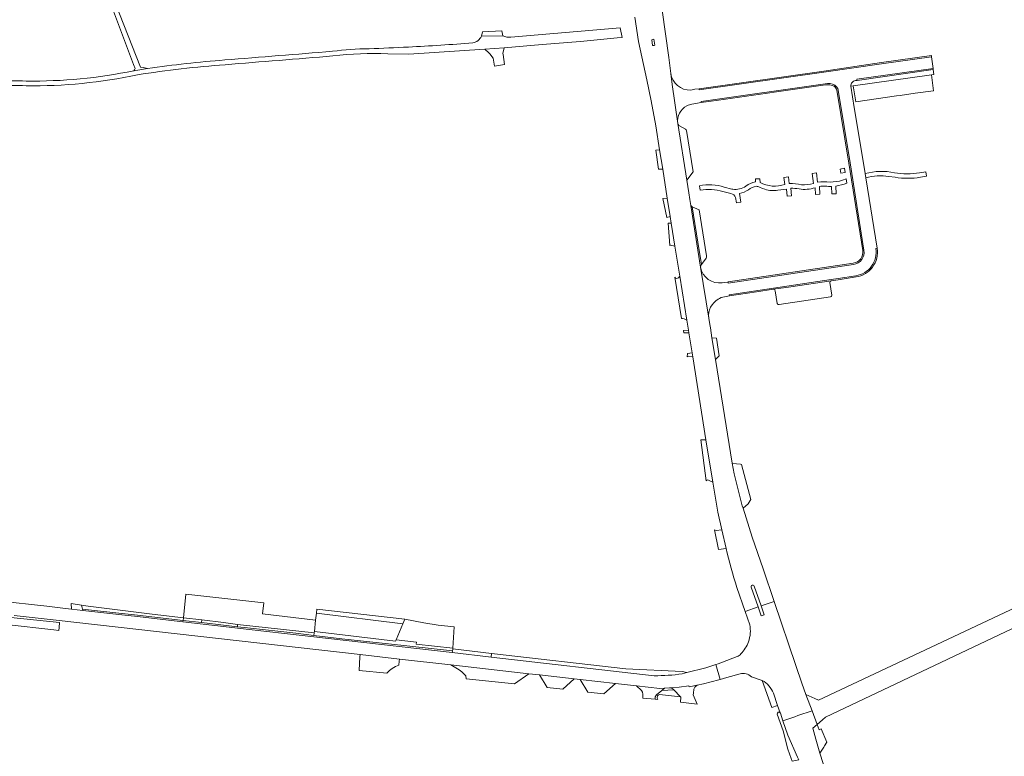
# Model space of a CAD drawing. Header units: metres. Extents: x 166325 to 190320, y 381923 to 404576.
# Tile 877 of 1056: x 174879 to 175191, y 400741 to 400975. Entities that reach past the tile are written whole.
import ezdxf

# ---------------------------------------------------------------- set-up
doc = ezdxf.new("R2010")
doc.units = ezdxf.units.M
for name, color, linetype, lineweight in [('B-WE-VH-VERHARDING_ASFALT-GV', 8, 'Continuous', 18), ('B-WE-VH-VERHARDING_BETON-GV', 8, 'Continuous', 18), ('B-WE-VH-VERHARDING_BETONSTRAATSTEEN-GV', 8, 'Continuous', 18), ('B-WE-VH-VERHARDING_FUNDERING_ZAND-GV', 8, 'Continuous', 18), ('B-WE-VH-VERHARDING_HALFVERHARDING-GV', 8, 'Continuous', 18), ('B-WE-VH-VERHARDING_STRAATBAKSTEEN-GV', 8, 'Continuous', 18)]:
    doc.layers.add(name, color=color, linetype=linetype, lineweight=lineweight)

msp = doc.modelspace()

# ---------------------------------------------------------------- linework, layer by layer
at = {"layer": 'B-WE-VH-VERHARDING_ASFALT-GV', "flags": 128}
for points in [[(175090.714, 400920.152), (175090.085, 400924.149), (175087.196, 400942.155), (175085.455, 400954.456), (175085.011, 400958.015), (175084.358, 400963.038), (175082.234, 400978.131), (175082.118, 400979.108), (175081.074, 400986.196), (175072.946, 401042.222), (175072.851, 401042.868), (175070.96, 401063.222), (175070.552, 401069.691), (175070.537, 401069.938), (175069.773, 401084.384), (175069.622, 401085.26), (175067.756, 401116.317), (175067.7, 401117.257), (175066.218, 401141.917), (175065.824, 401148.497), (175065.557, 401152.947), (175064.946, 401163.148)], [(175090.714, 400920.152), (175090.085, 400924.149), (175087.196, 400942.155), (175085.455, 400954.456), (175085.011, 400958.015), (175084.358, 400963.038), (175082.234, 400978.131), (175082.118, 400979.108), (175081.074, 400986.196), (175072.946, 401042.222), (175072.851, 401042.868), (175070.96, 401063.222), (175070.552, 401069.691), (175070.537, 401069.938), (175069.773, 401084.384), (175069.622, 401085.26), (175067.756, 401116.317), (175067.7, 401117.257), (175066.218, 401141.917), (175065.824, 401148.497), (175065.557, 401152.947), (175064.946, 401163.148)], [(175073.61, 400975.841), (175074.739, 400968.161), (175077.404, 400955.991), (175078.763, 400949.359), (175080.219, 400941.416), (175081.446, 400933.747), (175082.426, 400927.626), (175083.897, 400918.431), (175084.819, 400912.669), (175085.153, 400910.581), (175086.332, 400903.21), (175087.843, 400893.765), (175090.092, 400879.712), (175090.595, 400876.57), (175090.726, 400875.75), (175091.737, 400869.428), (175091.939, 400868.164), (175096.15, 400841.851), (175098.304, 400828.352)], [(175073.61, 400975.841), (175074.739, 400968.161), (175077.404, 400955.991), (175078.763, 400949.359), (175080.219, 400941.416), (175081.446, 400933.747), (175082.426, 400927.626), (175083.897, 400918.431), (175084.819, 400912.669), (175085.153, 400910.581), (175086.332, 400903.21), (175087.843, 400893.765), (175090.092, 400879.712), (175090.595, 400876.57), (175090.726, 400875.75), (175091.737, 400869.428), (175091.939, 400868.164), (175096.15, 400841.851), (175098.304, 400828.352)], [(175067.954, 400969.289), (175069.598, 400969.439), (175068.978, 400972.496), (175034.325, 400969.497), (175033.054, 400969.498), (175031.757, 400969.936), (175024.964, 400969.836)], [(175067.954, 400969.289), (175069.598, 400969.439), (175068.978, 400972.496), (175034.325, 400969.497), (175033.054, 400969.498), (175031.757, 400969.936), (175024.964, 400969.836)], [(174995.307, 400964.277), (175001.951, 400964.157), (175026.034, 400965.738), (175032.134, 400966.163), (175044.236, 400967.21), (175056.406, 400968.184), (175067.954, 400969.289)], [(174995.307, 400964.277), (175001.951, 400964.157), (175026.034, 400965.738), (175032.134, 400966.163), (175044.236, 400967.21), (175056.406, 400968.184), (175067.954, 400969.289)], [(174919.161, 400959.58), (174914.773, 400958.862)], [(174919.161, 400959.58), (174914.773, 400958.862)], [(175104.407, 400834.422), (175099.148, 400867.272), (175098.042, 400874.184), (175097.536, 400877.344), (175097.365, 400878.413), (175097.043, 400880.434), (175094.466, 400896.597), (175091.356, 400916.094), (175091.048, 400918.027), (175090.714, 400920.152)], [(175104.407, 400834.422), (175099.148, 400867.272), (175098.042, 400874.184), (175097.536, 400877.344), (175097.365, 400878.413), (175097.043, 400880.434), (175094.466, 400896.597), (175091.356, 400916.094), (175091.048, 400918.027), (175090.714, 400920.152)], [(175194.56, 400854.599), (175201.838, 400846.593), (175200.722, 400841.801), (175203.135, 400838.618), (175205.412, 400839.838), (175208.581, 400839.289), (175228.744, 400816.967), (175228.53, 400807.808), (175215.672, 400799.995), (175196.074, 400789.443), (175131.871, 400759.283), (175130.714, 400759.783), (175127.777, 400761.053)], [(175194.56, 400854.599), (175201.838, 400846.593), (175200.722, 400841.801), (175203.135, 400838.618), (175205.412, 400839.838), (175208.581, 400839.289), (175228.744, 400816.967), (175228.53, 400807.808), (175215.672, 400799.995), (175196.074, 400789.443), (175131.871, 400759.283), (175130.714, 400759.783), (175127.777, 400761.053)], [(175111.458, 400795.393), (175113.627, 400789.122), (175117.755, 400790.557), (175114.249, 400800.88), (175110.842, 400810.909), (175107.897, 400820.145), (175107.67, 400820.857)], [(175111.458, 400795.393), (175113.627, 400789.122), (175117.755, 400790.557), (175114.249, 400800.88), (175110.842, 400810.909), (175107.897, 400820.145), (175107.67, 400820.857)], [(175101.161, 400813.263), (175102.533, 400807.398)], [(175101.161, 400813.263), (175102.533, 400807.398)], [(175105.926, 400794.94), (175108.561, 400787.361), (175112.677, 400788.792), (175110.485, 400795.055)], [(175105.926, 400794.94), (175108.561, 400787.361), (175112.677, 400788.792), (175110.485, 400795.055)], [(175079.78, 400767.011), (175028.076, 400772.916), (175015.742, 400774.325), (174971.86, 400779.338), (174947.669, 400782.101), (174943.158, 400782.616), (174930.334, 400784.081), (174920.411, 400785.214), (174915.921, 400785.727), (174910.957, 400786.294), (174898.577, 400787.708), (174894.984, 400788.118), (174893.14, 400788.329), (174887.216, 400789.005), (174871.58, 400790.791)], [(175079.78, 400767.011), (175028.076, 400772.916), (175015.742, 400774.325), (174971.86, 400779.338), (174947.669, 400782.101), (174943.158, 400782.616), (174930.334, 400784.081), (174920.411, 400785.214), (174915.921, 400785.727), (174910.957, 400786.294), (174898.577, 400787.708), (174894.984, 400788.118), (174893.14, 400788.329), (174887.216, 400789.005), (174871.58, 400790.791)], [(175127.777, 400761.053), (175129.77, 400755.859), (175131.415, 400751.574), (175133.119, 400753.058), (175134.019, 400753.842), (175197.159, 400783.736), (175202.112, 400782.093), (175206.724, 400774.389), (175210.205, 400767.939), (175210.845, 400766.261), (175214.132, 400753.165), (175222.356, 400758.097), (175213.988, 400769.31), (175205.624, 400784.12), (175206.597, 400788.441), (175208.072, 400789.257)], [(175127.777, 400761.053), (175129.77, 400755.859), (175131.415, 400751.574), (175133.119, 400753.058), (175134.019, 400753.842), (175197.159, 400783.736), (175202.112, 400782.093), (175206.724, 400774.389), (175210.205, 400767.939), (175210.845, 400766.261), (175214.132, 400753.165), (175222.356, 400758.097), (175213.988, 400769.31), (175205.624, 400784.12), (175206.597, 400788.441), (175208.072, 400789.257)], [(174876.89, 400786.114), (174890.163, 400784.611), (174986.499, 400773.701), (174999.012, 400772.284), (175015.297, 400770.44), (175039.959, 400767.647), (175043.407, 400767.257), (175054.383, 400766.013), (175056.239, 400765.803), (175067.429, 400764.536), (175074.139, 400763.776), (175081.521, 400762.94), (175083.024, 400763.023), (175084.593, 400763.11), (175085.272, 400763.174), (175087.657, 400763.397), (175090.76, 400763.75), (175090.877, 400763.426), (175093.379, 400763.972), (175095.387, 400764.411), (175100.248, 400765.668), (175100.659, 400765.783), (175099.319, 400770.553), (175096.106, 400769.489), (175090.108, 400767.967), (175088.596, 400767.583)], [(174876.89, 400786.114), (174890.163, 400784.611), (174986.499, 400773.701), (174999.012, 400772.284), (175015.297, 400770.44), (175039.959, 400767.647), (175043.407, 400767.257), (175054.383, 400766.013), (175056.239, 400765.803), (175067.429, 400764.536), (175074.139, 400763.776), (175081.521, 400762.94), (175083.024, 400763.023), (175084.593, 400763.11), (175085.272, 400763.174), (175087.657, 400763.397), (175090.76, 400763.75), (175090.877, 400763.426), (175093.379, 400763.972), (175095.387, 400764.411), (175100.248, 400765.668), (175100.659, 400765.783), (175099.319, 400770.553), (175096.106, 400769.489), (175090.108, 400767.967), (175088.596, 400767.583)], [(175134.221, 400736.192), (175132.279, 400742.438), (175130.988, 400746.895), (175130.053, 400750.326), (175131.415, 400751.574), (175129.77, 400755.859), (175125.306, 400754.331), (175124.326, 400753.995), (175120.56, 400752.707), (175122.137, 400748.1), (175125.189, 400741.169)], [(175134.221, 400736.192), (175132.279, 400742.438), (175130.988, 400746.895), (175130.053, 400750.326), (175131.415, 400751.574), (175129.77, 400755.859), (175125.306, 400754.331), (175124.326, 400753.995), (175120.56, 400752.707), (175122.137, 400748.1), (175125.189, 400741.169)]]:
    msp.add_lwpolyline(points, dxfattribs=at)
at = {"layer": 'B-WE-VH-VERHARDING_ASFALT-GV'}
for points in [[(175024.964, 400969.836, -0.2532291), (175022.297, 400967.733)], [(175024.964, 400969.836, -0.2532291), (175022.297, 400967.733)], [(174989.356, 400965.861, 0.0275597), (174977.743, 400965.053)], [(174989.356, 400965.861, 0.0275597), (174977.743, 400965.053)], [(175001.817, 400966.386, -0.0044161), (174989.356, 400965.861)], [(175001.817, 400966.386, -0.0044161), (174989.356, 400965.861)], [(175022.297, 400967.733, -0.0073733), (175001.817, 400966.386)], [(175022.297, 400967.733, -0.0073733), (175001.817, 400966.386)], [(174943.613, 400962.29, 0.0173446), (174919.161, 400959.58)], [(174943.613, 400962.29, 0.0173446), (174919.161, 400959.58)], [(174977.743, 400965.053, -0.000616), (174943.613, 400962.29)], [(174977.743, 400965.053, -0.000616), (174943.613, 400962.29)], [(174943.729, 400960.795, 0.0005839), (174977.898, 400963.561)], [(174943.729, 400960.795, 0.0005839), (174977.898, 400963.561)], [(174977.898, 400963.561, -0.0419299), (174995.307, 400964.277)], [(174977.898, 400963.561, -0.0419299), (174995.307, 400964.277)], [(174915.974, 400957.581, -0.0198134), (174943.729, 400960.795)], [(174915.974, 400957.581, -0.0198134), (174943.729, 400960.795)], [(174880.629, 400954.114, 0.0558758), (174915.974, 400957.581)], [(174880.629, 400954.114, 0.0558758), (174915.974, 400957.581)], [(174914.773, 400958.862, -0.0544339), (174880.658, 400955.613)], [(174914.773, 400958.862, -0.0544339), (174880.658, 400955.613)], [(174880.658, 400955.613, 0.0092686), (174861.885, 400955.735)], [(174880.658, 400955.613, 0.0092686), (174861.885, 400955.735)], [(174861.928, 400954.235, -0.0092508), (174880.629, 400954.114)], [(174861.928, 400954.235, -0.0092508), (174880.629, 400954.114)], [(175107.67, 400820.857, -0.0204264), (175104.407, 400834.422)], [(175098.304, 400828.352, 0.0182365), (175101.161, 400813.263)], [(175098.304, 400828.352, 0.0182365), (175101.161, 400813.263)], [(175102.533, 400807.398, 0.0140541), (175105.926, 400794.94)], [(175102.533, 400807.398, 0.0140541), (175105.926, 400794.94)], [(175110.485, 400795.055, -1.0092095), (175111.458, 400795.393)], [(175088.596, 400767.583, -0.0369844), (175079.78, 400767.011)]]:
    msp.add_lwpolyline(points, format="xyb", dxfattribs=at)
at = {"layer": 'B-WE-VH-VERHARDING_ASFALT-GV', "flags": 128}
msp.add_lwpolyline([(175079.616, 400968.938), (175079.914, 400966.982), (175079.684, 400966.875), (175079.233, 400966.827), (175078.941, 400968.63)], close=True, dxfattribs=at)
msp.add_lwpolyline([(175079.616, 400968.938), (175079.914, 400966.982), (175079.684, 400966.875), (175079.233, 400966.827), (175078.941, 400968.63)], close=True, dxfattribs=at)
at = {"layer": 'B-WE-VH-VERHARDING_BETON-GV', "flags": 128}
msp.add_lwpolyline([(175016.352, 400782.54), (175011.204, 400782.995), (175006.73, 400783.82), (175000.638, 400784.917), (175000.025, 400783.432), (174997.934, 400778.371), (175004.367, 400777.597), (175004.249, 400777.036), (175015.882, 400775.688)], close=True, dxfattribs=at)
msp.add_lwpolyline([(175016.352, 400782.54), (175011.204, 400782.995), (175006.73, 400783.82), (175000.638, 400784.917), (175000.025, 400783.432), (174997.934, 400778.371), (175004.367, 400777.597), (175004.249, 400777.036), (175015.882, 400775.688)], close=True, dxfattribs=at)
at = {"layer": 'B-WE-VH-VERHARDING_BETONSTRAATSTEEN-GV', "flags": 128}
for points in [[(175031.446, 400971.491), (175025.347, 400971.264), (175024.964, 400969.836), (175031.757, 400969.936)], [(175031.446, 400971.491), (175025.347, 400971.264), (175024.964, 400969.836), (175031.757, 400969.936)], [(175079.616, 400968.938), (175078.941, 400968.63), (175079.233, 400966.827), (175079.684, 400966.875), (175079.914, 400966.982)], [(175032.134, 400966.163), (175026.034, 400965.738), (175027.357, 400964.56), (175027.623, 400964.229), (175028.742, 400962.834), (175029.122, 400960.319), (175032.322, 400960.837), (175031.839, 400964.073), (175031.802, 400964.324)], [(175032.134, 400966.163), (175026.034, 400965.738), (175027.357, 400964.56), (175027.623, 400964.229), (175028.742, 400962.834), (175029.122, 400960.319), (175032.322, 400960.837), (175031.839, 400964.073), (175031.802, 400964.324)], [(175167.659, 400963.3), (175167.606, 400963.696), (175151.786, 400961.45), (175133.477, 400958.778), (175093.95, 400953.176), (175094.007, 400952.781), (175133.534, 400958.382), (175151.843, 400961.054)], [(175167.659, 400963.3), (175167.606, 400963.696), (175151.786, 400961.45), (175133.477, 400958.778), (175093.95, 400953.176), (175094.007, 400952.781), (175133.534, 400958.382), (175151.843, 400961.054)], [(175168.147, 400959.628), (175144.026, 400956.191), (175144.082, 400955.795), (175168.203, 400959.232)], [(175168.147, 400959.628), (175144.026, 400956.191), (175144.082, 400955.795), (175168.203, 400959.232)], [(175167.6, 400957.555), (175142.792, 400954.053), (175143.643, 400948.989), (175156.599, 400950.907), (175157.747, 400951.068), (175162.417, 400951.723), (175168.27, 400952.544)], [(175167.6, 400957.555), (175142.792, 400954.053), (175143.643, 400948.989), (175156.599, 400950.907), (175157.747, 400951.068), (175162.417, 400951.723), (175168.27, 400952.544)], [(175090.595, 400876.57), (175089.032, 400876.492), (175089.165, 400875.702), (175090.726, 400875.75)], [(175090.595, 400876.57), (175089.032, 400876.492), (175089.165, 400875.702), (175090.726, 400875.75)], [(175099.448, 400874.004), (175098.042, 400874.184), (175099.148, 400867.272), (175100.333, 400868.475)], [(175099.448, 400874.004), (175098.042, 400874.184), (175099.148, 400867.272), (175100.333, 400868.475)], [(175091.737, 400869.428), (175090.254, 400869.205), (175090.192, 400868.118), (175090.595, 400868.328), (175091.939, 400868.164)], [(175091.737, 400869.428), (175090.254, 400869.205), (175090.192, 400868.118), (175090.595, 400868.328), (175091.939, 400868.164)], [(174936.334, 400784.68), (174943.252, 400783.88), (174947.636, 400783.201), (174971.981, 400780.558), (174972.028, 400781.032), (174972.4, 400784.6), (174955.55, 400786.59), (174955.96, 400790.09), (174935.057, 400792.424), (174931.229, 400792.852), (174930.519, 400785.352)], [(174936.334, 400784.68), (174943.252, 400783.88), (174947.636, 400783.201), (174971.981, 400780.558), (174972.028, 400781.032), (174972.4, 400784.6), (174955.55, 400786.59), (174955.96, 400790.09), (174935.057, 400792.424), (174931.229, 400792.852), (174930.519, 400785.352)], [(174894.896, 400789.893), (174894.984, 400788.118), (174898.577, 400787.708), (174898.477, 400788.146), (174898.193, 400789.386)], [(174894.896, 400789.893), (174894.984, 400788.118), (174898.577, 400787.708), (174898.477, 400788.146), (174898.193, 400789.386)], [(174930.519, 400785.352), (174920.603, 400786.499), (174900.344, 400789.079), (174898.193, 400789.386), (174898.477, 400788.146), (174911.005, 400786.715), (174911.097, 400786.705), (174915.905, 400786.156), (174920.459, 400785.635), (174930.395, 400784.501)], [(174930.519, 400785.352), (174920.603, 400786.499), (174900.344, 400789.079), (174898.193, 400789.386), (174898.477, 400788.146), (174911.005, 400786.715), (174911.097, 400786.705), (174915.905, 400786.156), (174920.459, 400785.635), (174930.395, 400784.501)], [(174930.334, 400784.081), (174930.395, 400784.501), (174920.459, 400785.635), (174915.905, 400786.156), (174911.097, 400786.705), (174911.005, 400786.715), (174898.477, 400788.146), (174898.577, 400787.708), (174910.957, 400786.294), (174915.921, 400785.727), (174920.411, 400785.214)], [(174930.334, 400784.081), (174930.395, 400784.501), (174920.459, 400785.635), (174915.905, 400786.156), (174911.097, 400786.705), (174911.005, 400786.715), (174898.477, 400788.146), (174898.577, 400787.708), (174910.957, 400786.294), (174915.921, 400785.727), (174920.411, 400785.214)], [(174972.808, 400788.08), (174972.662, 400786.834), (175000.025, 400783.432), (175000.638, 400784.917)], [(174972.808, 400788.08), (174972.662, 400786.834), (175000.025, 400783.432), (175000.638, 400784.917)], [(174936.222, 400783.839), (174930.395, 400784.501), (174930.334, 400784.081), (174943.158, 400782.616), (174947.669, 400782.101), (174971.86, 400779.338), (175015.742, 400774.325), (175015.805, 400774.879), (174995.477, 400777.152), (174980.691, 400778.745), (174971.885, 400779.799), (174966.17, 400780.483), (174950.775, 400782.183), (174947.664, 400782.537)], [(174936.222, 400783.839), (174930.395, 400784.501), (174930.334, 400784.081), (174943.158, 400782.616), (174947.669, 400782.101), (174971.86, 400779.338), (175015.742, 400774.325), (175015.805, 400774.879), (174995.477, 400777.152), (174980.691, 400778.745), (174971.885, 400779.799), (174966.17, 400780.483), (174950.775, 400782.183), (174947.664, 400782.537)], [(174947.636, 400783.201), (174943.252, 400783.88), (174936.334, 400784.68), (174936.222, 400783.839), (174947.664, 400782.537)], [(174947.636, 400783.201), (174943.252, 400783.88), (174936.334, 400784.68), (174936.222, 400783.839), (174947.664, 400782.537)], [(175000.025, 400783.432), (174972.662, 400786.834), (174972.4, 400784.6), (174972.028, 400781.032), (174997.758, 400777.946), (174997.934, 400778.371)], [(175000.025, 400783.432), (174972.662, 400786.834), (174972.4, 400784.6), (174972.028, 400781.032), (174997.758, 400777.946), (174997.934, 400778.371)], [(174947.636, 400783.201), (174947.664, 400782.537), (174950.775, 400782.183), (174966.17, 400780.483), (174971.885, 400779.799), (174971.981, 400780.558)], [(174947.636, 400783.201), (174947.664, 400782.537), (174950.775, 400782.183), (174966.17, 400780.483), (174971.885, 400779.799), (174971.981, 400780.558)], [(174997.934, 400778.371), (174997.758, 400777.946), (174972.028, 400781.032), (174971.981, 400780.558), (174971.885, 400779.799), (174980.691, 400778.745), (174995.477, 400777.152), (175015.805, 400774.879), (175015.859, 400775.353), (175015.868, 400775.484), (175015.882, 400775.688), (175004.249, 400777.036), (175004.367, 400777.597)], [(174997.934, 400778.371), (174997.758, 400777.946), (174972.028, 400781.032), (174971.981, 400780.558), (174971.885, 400779.799), (174980.691, 400778.745), (174995.477, 400777.152), (175015.805, 400774.879), (175015.859, 400775.353), (175015.868, 400775.484), (175015.882, 400775.688), (175004.249, 400777.036), (175004.367, 400777.597)], [(175015.868, 400775.484), (175015.859, 400775.353), (175015.805, 400774.879), (175015.742, 400774.325), (175028.076, 400772.916), (175028.197, 400774.057)], [(175015.868, 400775.484), (175015.859, 400775.353), (175015.805, 400774.879), (175015.742, 400774.325), (175028.076, 400772.916), (175028.197, 400774.057)], [(175020.115, 400765.961), (175035.446, 400764.429), (175039.959, 400767.647), (175015.297, 400770.44), (175017.863, 400768.827), (175018.755, 400768.267), (175019.991, 400767.013)], [(175020.115, 400765.961), (175035.446, 400764.429), (175039.959, 400767.647), (175015.297, 400770.44), (175017.863, 400768.827), (175018.755, 400768.267), (175019.991, 400767.013)], [(175045.838, 400763.266), (175050.755, 400762.716), (175054.383, 400766.013), (175043.407, 400767.257)], [(175045.838, 400763.266), (175050.755, 400762.716), (175054.383, 400766.013), (175043.407, 400767.257)], [(175058.651, 400761.832), (175063.794, 400761.257), (175067.429, 400764.536), (175056.239, 400765.803)], [(175058.651, 400761.832), (175063.794, 400761.257), (175067.429, 400764.536), (175056.239, 400765.803)], [(175092.146, 400761.515), (175092.259, 400762.719), (175092.629, 400763.342), (175093.379, 400763.972), (175090.877, 400763.426), (175090.76, 400763.75), (175087.657, 400763.397), (175085.272, 400763.174), (175085.967, 400762.472), (175088.082, 400760.336), (175088.199, 400760.218), (175088.037, 400758.622), (175093.38, 400757.991), (175092.088, 400760.897)], [(175092.146, 400761.515), (175092.259, 400762.719), (175092.629, 400763.342), (175093.379, 400763.972), (175090.877, 400763.426), (175090.76, 400763.75), (175087.657, 400763.397), (175085.272, 400763.174), (175085.967, 400762.472), (175088.082, 400760.336), (175088.199, 400760.218), (175088.037, 400758.622), (175093.38, 400757.991), (175092.088, 400760.897)]]:
    msp.add_lwpolyline(points, close=True, dxfattribs=at)
for points in [[(175143.593, 400955.729), (175144.082, 400955.795), (175144.026, 400956.191), (175168.147, 400959.628), (175167.659, 400963.3), (175151.843, 400961.054), (175133.534, 400958.382), (175094.007, 400952.781), (175093.95, 400953.176), (175092.606, 400952.98), (175091.303, 400952.709)], [(175143.593, 400955.729), (175144.082, 400955.795), (175144.026, 400956.191), (175168.147, 400959.628), (175167.659, 400963.3), (175151.843, 400961.054), (175133.534, 400958.382), (175094.007, 400952.781), (175093.95, 400953.176), (175092.606, 400952.98), (175091.303, 400952.709)], [(175167.6, 400957.555), (175168.412, 400957.669), (175168.203, 400959.232), (175144.082, 400955.795), (175143.593, 400955.729)], [(175167.6, 400957.555), (175168.412, 400957.669), (175168.203, 400959.232), (175144.082, 400955.795), (175143.593, 400955.729)], [(175085.011, 400958.015), (175085.455, 400954.456), (175087.196, 400942.155)], [(175085.011, 400958.015), (175085.455, 400954.456), (175087.196, 400942.155)], [(175142.047, 400953.948), (175142.792, 400954.053), (175167.6, 400957.555)], [(175142.047, 400953.948), (175142.792, 400954.053), (175167.6, 400957.555)], [(175091.72, 400948.278), (175094.639, 400948.748), (175094.583, 400949.144), (175133.941, 400954.748)], [(175091.72, 400948.278), (175094.639, 400948.748), (175094.583, 400949.144), (175133.941, 400954.748)], [(175133.941, 400954.748), (175094.583, 400949.144), (175094.639, 400948.748)], [(175133.941, 400954.748), (175094.583, 400949.144), (175094.639, 400948.748)], [(175094.639, 400948.748), (175100.078, 400949.522), (175133.997, 400954.352)], [(175094.639, 400948.748), (175100.078, 400949.522), (175133.997, 400954.352)], [(175149.991, 400902.5), (175150.386, 400902.565), (175146.829, 400924.878), (175146.607, 400926.269), (175146.283, 400928.303), (175143.17, 400947.177), (175142.047, 400953.948)], [(175149.991, 400902.5), (175150.386, 400902.565), (175146.829, 400924.878), (175146.607, 400926.269), (175146.283, 400928.303), (175143.17, 400947.177), (175142.047, 400953.948)], [(175137.688, 400952.662), (175141.431, 400929.565), (175145.839, 400901.88)], [(175146.234, 400901.943), (175141.826, 400929.628), (175138.083, 400952.726)], [(175146.234, 400901.943), (175141.826, 400929.628), (175138.083, 400952.726)], [(175138.083, 400952.726), (175141.826, 400929.628), (175146.234, 400901.943)], [(175091.747, 400915.752), (175091.554, 400915.93), (175091.356, 400916.094), (175094.466, 400896.597)], [(175091.747, 400915.752), (175091.554, 400915.93), (175091.356, 400916.094), (175094.466, 400896.597)], [(175094.705, 400897.426), (175093.584, 400904.531), (175091.747, 400915.752)], [(175094.705, 400897.426), (175093.584, 400904.531), (175091.747, 400915.752)], [(175150.386, 400902.565), (175149.991, 400902.5)], [(175150.386, 400902.565), (175149.991, 400902.5)], [(175142.915, 400897.463), (175103.216, 400891.475), (175103.161, 400891.871), (175102.941, 400891.838), (175101.305, 400891.631)], [(175142.915, 400897.463), (175103.216, 400891.475), (175103.161, 400891.871), (175102.941, 400891.838), (175101.305, 400891.631)], [(175142.855, 400897.859), (175103.161, 400891.871), (175103.216, 400891.475), (175142.915, 400897.463)], [(175142.855, 400897.859), (175103.161, 400891.871), (175103.216, 400891.475), (175142.915, 400897.463)], [(175094.466, 400896.597), (175097.043, 400880.434)], [(175094.466, 400896.597), (175097.043, 400880.434)], [(175143.68, 400893.86), (175138.027, 400893.002), (175135.787, 400892.662), (175103.554, 400887.836), (175103.614, 400887.44), (175112.143, 400888.735)], [(175143.68, 400893.86), (175138.027, 400893.002), (175135.787, 400892.662), (175103.554, 400887.836), (175103.614, 400887.44), (175112.143, 400888.735)], [(175135.787, 400892.662), (175138.027, 400893.002), (175143.68, 400893.86)], [(175135.787, 400892.662), (175138.027, 400893.002), (175143.68, 400893.86)], [(175102.063, 400887.205), (175103.614, 400887.44), (175103.554, 400887.836), (175135.787, 400892.662)], [(175102.063, 400887.205), (175103.614, 400887.44), (175103.554, 400887.836), (175135.787, 400892.662)], [(175112.143, 400888.735), (175117.549, 400889.555), (175123.056, 400890.374), (175135.847, 400892.267), (175138.087, 400892.607), (175143.74, 400893.465)], [(175112.143, 400888.735), (175117.549, 400889.555), (175123.056, 400890.374), (175135.847, 400892.267), (175138.087, 400892.607), (175143.74, 400893.465)], [(175135.847, 400892.267), (175123.056, 400890.374), (175117.549, 400889.555)], [(175135.847, 400892.267), (175123.056, 400890.374), (175117.549, 400889.555)], [(175136.06, 400887.733), (175135.413, 400891.724)], [(175136.06, 400887.733), (175135.413, 400891.724)], [(175118.101, 400889.119), (175118.765, 400885.094)], [(175118.101, 400889.119), (175118.765, 400885.094)], [(175119.316, 400884.686), (175135.658, 400887.179)], [(175119.316, 400884.686), (175135.658, 400887.179)], [(175107.447, 400834.036), (175107.054, 400834.086), (175105.813, 400834.244), (175104.407, 400834.422)], [(175107.447, 400834.036), (175107.054, 400834.086), (175105.813, 400834.244), (175104.407, 400834.422)], [(175107.67, 400820.857), (175107.897, 400820.145), (175109.515, 400821.517), (175110.162, 400822.577), (175110.369, 400822.915), (175107.447, 400834.036)], [(175107.67, 400820.857), (175107.897, 400820.145), (175109.515, 400821.517), (175110.162, 400822.577), (175110.369, 400822.915), (175107.447, 400834.036)], [(175110.485, 400795.055), (175112.677, 400788.792), (175113.668, 400785.96), (175114.61, 400786.282), (175113.627, 400789.122), (175111.458, 400795.393)], [(175110.485, 400795.055), (175112.677, 400788.792), (175113.668, 400785.96), (175114.61, 400786.282), (175113.627, 400789.122), (175111.458, 400795.393)], [(175117.555, 400761.424), (175118.863, 400757.571), (175119.658, 400755.249), (175119.751, 400755.072), (175120.56, 400752.707), (175124.326, 400753.995), (175125.306, 400754.331), (175129.77, 400755.859), (175127.777, 400761.053), (175126.563, 400764.626), (175124.65, 400770.26), (175117.755, 400790.557), (175113.627, 400789.122), (175114.61, 400786.282), (175113.668, 400785.96), (175112.677, 400788.792), (175108.561, 400787.361), (175110.028, 400783.139)], [(175117.555, 400761.424), (175118.863, 400757.571), (175119.658, 400755.249), (175119.751, 400755.072), (175120.56, 400752.707), (175124.326, 400753.995), (175125.306, 400754.331), (175129.77, 400755.859), (175127.777, 400761.053), (175126.563, 400764.626), (175124.65, 400770.26), (175117.755, 400790.557), (175113.627, 400789.122), (175114.61, 400786.282), (175113.668, 400785.96), (175112.677, 400788.792), (175108.561, 400787.361), (175110.028, 400783.139)], [(175106.088, 400773.043), (175101.402, 400771.3), (175100.007, 400770.781), (175099.319, 400770.553)], [(175106.088, 400773.043), (175101.402, 400771.3), (175100.007, 400770.781), (175099.319, 400770.553)], [(175099.319, 400770.553), (175100.659, 400765.783), (175102.783, 400766.38), (175106.969, 400767.555)], [(175099.319, 400770.553), (175100.659, 400765.783), (175102.783, 400766.38), (175106.969, 400767.555)], [(175110.554, 400766.664), (175113.998, 400765.529)], [(175110.554, 400766.664), (175113.998, 400765.529)], [(175083.024, 400763.023), (175081.521, 400762.94), (175074.139, 400763.776), (175075.702, 400762.294)], [(175083.024, 400763.023), (175081.521, 400762.94), (175074.139, 400763.776), (175075.702, 400762.294)], [(175080.518, 400760.902), (175082.139, 400762.274), (175083.024, 400763.023)], [(175080.518, 400760.902), (175082.139, 400762.274), (175083.024, 400763.023)], [(175113.998, 400765.529), (175116.988, 400756.907), (175118.863, 400757.571), (175117.555, 400761.424)], [(175113.998, 400765.529), (175116.988, 400756.907), (175118.863, 400757.571), (175117.555, 400761.424)], [(175076.09, 400759.881), (175080.063, 400759.565)], [(175076.09, 400759.881), (175080.063, 400759.565)], [(175118.755, 400754.825), (175120.637, 400749.477), (175122.134, 400743.662), (175123.16, 400740.749)], [(175118.755, 400754.825), (175120.637, 400749.477), (175122.134, 400743.662), (175123.16, 400740.749)], [(175123.16, 400740.749), (175123.446, 400739.938), (175125.553, 400740.343), (175125.189, 400741.169), (175122.137, 400748.1), (175120.56, 400752.707), (175119.751, 400755.072), (175119.658, 400755.249)], [(175123.16, 400740.749), (175123.446, 400739.938), (175125.553, 400740.343), (175125.189, 400741.169), (175122.137, 400748.1), (175120.56, 400752.707), (175119.751, 400755.072), (175119.658, 400755.249)]]:
    msp.add_lwpolyline(points, dxfattribs=at)
at = {"layer": 'B-WE-VH-VERHARDING_BETONSTRAATSTEEN-GV'}
for points in [[(175091.303, 400952.709, -0.388165), (175085.011, 400958.015)], [(175133.941, 400954.748, -0.1791803), (175136.976, 400954.3)], [(175136.976, 400954.3, 0.1791803), (175133.941, 400954.748)], [(175133.941, 400954.748, -0.1791803), (175136.976, 400954.3)], [(175133.997, 400954.352, -0.1804943), (175136.784, 400953.949)], [(175136.784, 400953.949, -0.171112), (175137.688, 400952.662)], [(175136.784, 400953.949, -0.171112), (175137.688, 400952.662)], [(175136.976, 400954.3, -0.1823834), (175138.083, 400952.726)], [(175138.083, 400952.726, 0.1823834), (175136.976, 400954.3)], [(175136.976, 400954.3, -0.1823834), (175138.083, 400952.726)], [(175142.047, 400953.948, -0.4163157), (175143.593, 400955.729)], [(175142.047, 400953.948, -0.4163157), (175143.593, 400955.729)], [(175143.593, 400955.729, 0.4163157), (175142.047, 400953.948)], [(175087.196, 400942.155, -0.3135312), (175090.102, 400947.73)], [(175087.196, 400942.155, -0.3135312), (175090.102, 400947.73)], [(175090.102, 400947.73, -0.0781228), (175091.72, 400948.278)], [(175090.102, 400947.73, -0.0781228), (175091.72, 400948.278)], [(175145.839, 400901.88, -0.4283822), (175142.855, 400897.859)], [(175146.234, 400901.943, -0.4270898), (175142.915, 400897.463)], [(175142.915, 400897.463, 0.4270898), (175146.234, 400901.943)], [(175146.234, 400901.943, -0.4270898), (175142.915, 400897.463)], [(175149.991, 400902.5, -0.4195688), (175143.68, 400893.86)], [(175143.68, 400893.86, 0.4195688), (175149.991, 400902.5)], [(175149.991, 400902.5, -0.4195688), (175143.68, 400893.86)], [(175143.74, 400893.465, 0.4195396), (175150.386, 400902.565)], [(175143.74, 400893.465, 0.4195396), (175150.386, 400902.565)], [(175094.466, 400896.597, -0.2185981), (175094.705, 400897.426)], [(175094.466, 400896.597, -0.2185981), (175094.705, 400897.426)], [(175101.305, 400891.631, -0.4102578), (175094.466, 400896.597)], [(175101.305, 400891.631, -0.4102578), (175094.466, 400896.597)], [(175135.413, 400891.724, -0.3693552), (175135.847, 400892.267)], [(175135.413, 400891.724, -0.3693552), (175135.847, 400892.267)], [(175117.549, 400889.555, -0.3765562), (175118.101, 400889.119)], [(175117.549, 400889.555, -0.3765562), (175118.101, 400889.119)], [(175135.658, 400887.179, 0.4663796), (175136.06, 400887.733)], [(175135.658, 400887.179, 0.4663796), (175136.06, 400887.733)], [(175097.043, 400880.434, -0.2940311), (175099.992, 400886.423)], [(175099.992, 400886.423, -0.0907793), (175102.063, 400887.205)], [(175099.992, 400886.423, -0.0907793), (175102.063, 400887.205)], [(175118.765, 400885.094, 0.4326086), (175119.316, 400884.686)], [(175118.765, 400885.094, 0.4326086), (175119.316, 400884.686)], [(175104.407, 400834.422, 0.0204264), (175107.67, 400820.857)], [(175104.407, 400834.422, 0.0204264), (175107.67, 400820.857)], [(175111.458, 400795.393, 1.0092095), (175110.485, 400795.055)], [(175111.458, 400795.393, 1.0092095), (175110.485, 400795.055)], [(175110.028, 400783.139, -0.1349132), (175109.625, 400777.75)], [(175110.028, 400783.139, -0.1349132), (175109.625, 400777.75)], [(175109.625, 400777.75, -0.112809), (175107.182, 400773.915)], [(175109.625, 400777.75, -0.112809), (175107.182, 400773.915)], [(175107.182, 400773.915, -0.1221263), (175106.088, 400773.043)], [(175107.182, 400773.915, -0.1221263), (175106.088, 400773.043)], [(175106.969, 400767.555, -0.2886876), (175110.554, 400766.664)], [(175106.969, 400767.555, -0.2886876), (175110.554, 400766.664)], [(175113.998, 400765.529, -0.1644468), (175117.555, 400761.424)], [(175117.555, 400761.424, 0.1644468), (175113.998, 400765.529)], [(175113.998, 400765.529, -0.1644468), (175117.555, 400761.424)], [(175075.702, 400762.294, -0.2030804), (175076.09, 400759.881)], [(175075.702, 400762.294, -0.2030804), (175076.09, 400759.881)], [(175080.063, 400759.565, -0.289294), (175080.518, 400760.902)], [(175119.658, 400755.249, 0.7842925), (175118.755, 400754.825)], [(175119.658, 400755.249, 0.7842925), (175118.755, 400754.825)]]:
    msp.add_lwpolyline(points, format="xyb", dxfattribs=at)
at = {"layer": 'B-WE-VH-VERHARDING_FUNDERING_ZAND-GV', "flags": 128}
for points in [[(174907.651, 400983.508), (174900.28, 401002.79), (174899.14, 401002.35), (174914.636, 400960.891), (174915.159, 400959.591)], [(174907.651, 400983.508), (174900.28, 401002.79), (174899.14, 401002.35), (174914.636, 400960.891), (174915.159, 400959.591)], [(174914.773, 400958.862), (174919.161, 400959.58), (174917.706, 400959.853), (174916.867, 400960.011), (174907.651, 400983.508)], [(174914.773, 400958.862), (174919.161, 400959.58), (174917.706, 400959.853), (174916.867, 400960.011), (174907.651, 400983.508)], [(174998.93, 400771.617), (174999.012, 400772.284), (174986.499, 400773.701), (174986.463, 400773.019), (174986.231, 400768.622), (174994.952, 400767.791)], [(174998.93, 400771.617), (174999.012, 400772.284), (174986.499, 400773.701), (174986.463, 400773.019), (174986.231, 400768.622), (174994.952, 400767.791)], [(175070.797, 400769.129), (175028.197, 400774.057), (175028.076, 400772.916), (175079.78, 400767.011)], [(175070.797, 400769.129), (175028.197, 400774.057), (175028.076, 400772.916), (175079.78, 400767.011)], [(174998.771, 400770.32), (174998.93, 400771.617)], [(174998.771, 400770.32), (174998.93, 400771.617)], [(175088.596, 400767.583), (175090.108, 400767.967), (175088.558, 400768.323), (175070.797, 400769.129)], [(175088.596, 400767.583), (175090.108, 400767.967), (175088.558, 400768.323), (175070.797, 400769.129)], [(175080.063, 400759.565), (175080.888, 400759.467)], [(175080.063, 400759.565), (175080.888, 400759.467)], [(175085.967, 400762.472), (175082.139, 400762.274), (175080.518, 400760.902)], [(175085.967, 400762.472), (175082.139, 400762.274), (175080.518, 400760.902)], [(175081.399, 400761.062), (175088.082, 400760.336), (175085.967, 400762.472)], [(175081.399, 400761.062), (175088.082, 400760.336), (175085.967, 400762.472)]]:
    msp.add_lwpolyline(points, dxfattribs=at)
at = {"layer": 'B-WE-VH-VERHARDING_FUNDERING_ZAND-GV'}
for points in [[(174915.159, 400959.591, -0.1621605), (174914.773, 400958.862)], [(174915.159, 400959.591, -0.1621605), (174914.773, 400958.862)], [(174994.952, 400767.791, -0.1285499), (174998.771, 400770.32)], [(174994.952, 400767.791, -0.1285499), (174998.771, 400770.32)], [(175079.78, 400767.011, 0.0369844), (175088.596, 400767.583)], [(175079.78, 400767.011, 0.0369844), (175088.596, 400767.583)], [(175080.518, 400760.902, 0.289294), (175080.063, 400759.565)], [(175080.518, 400760.902, 0.289294), (175080.063, 400759.565)], [(175080.888, 400759.467, -0.5120896), (175081.399, 400761.062)]]:
    msp.add_lwpolyline(points, format="xyb", dxfattribs=at)
at = {"layer": 'B-WE-VH-VERHARDING_FUNDERING_ZAND-GV', "flags": 128}
msp.add_lwpolyline([(174891.168, 400783.836), (174875.801, 400785.463), (174874.384, 400784.617), (174872.931, 400782.911), (174874.329, 400782.729), (174874.346, 400783.277), (174889.431, 400781.576), (174891.008, 400781.359), (174891.058, 400782.247)], close=True, dxfattribs=at)
msp.add_lwpolyline([(174891.168, 400783.836), (174875.801, 400785.463), (174874.384, 400784.617), (174872.931, 400782.911), (174874.329, 400782.729), (174874.346, 400783.277), (174889.431, 400781.576), (174891.008, 400781.359), (174891.058, 400782.247)], close=True, dxfattribs=at)
at = {"layer": 'B-WE-VH-VERHARDING_HALFVERHARDING-GV', "flags": 128}
for points in [[(175122.57, 400923.066), (175122.277, 400925.23), (175120.887, 400925.064), (175121.171, 400922.842)], [(175122.57, 400923.066), (175122.277, 400925.23), (175120.887, 400925.064), (175121.171, 400922.842)], [(175131.548, 400923.544), (175131.158, 400926.474), (175129.817, 400926.295), (175130.217, 400923.113)], [(175131.548, 400923.544), (175131.158, 400926.474), (175129.817, 400926.295), (175130.217, 400923.113)], [(175146.607, 400926.269), (175146.829, 400924.878)], [(175146.607, 400926.269), (175146.829, 400924.878)], [(175154.126, 400925.381), (175156.113, 400925.075)], [(175154.126, 400925.381), (175156.113, 400925.075)], [(175164.113, 400925.109), (175166.076, 400925.452), (175165.83, 400926.83), (175163.872, 400926.505)], [(175164.113, 400925.109), (175166.076, 400925.452), (175165.83, 400926.83), (175163.872, 400926.505)], [(175094.099, 400922.399), (175094.328, 400920.966)], [(175094.099, 400922.399), (175094.328, 400920.966)], [(175104.663, 400921.296), (175104.366, 400921.328), (175101.939, 400921.949)], [(175104.663, 400921.296), (175104.366, 400921.328), (175101.939, 400921.949)], [(175113.283, 400923.419), (175113.182, 400924.636), (175111.812, 400924.597), (175111.854, 400923.631)], [(175113.283, 400923.419), (175113.182, 400924.636), (175111.812, 400924.597), (175111.854, 400923.631)], [(175113.099, 400921.948), (175114.019, 400921.575), (175114.801, 400921.286)], [(175113.099, 400921.948), (175114.019, 400921.575), (175114.801, 400921.286)], [(175130.72, 400921.773), (175130.868, 400919.645), (175132.279, 400919.725), (175132.093, 400922.175)], [(175130.72, 400921.773), (175130.868, 400919.645), (175132.279, 400919.725), (175132.093, 400922.175)], [(175135.919, 400922.175), (175136.014, 400919.87), (175137.446, 400919.809), (175137.316, 400922.271)], [(175135.919, 400922.175), (175136.014, 400919.87), (175137.446, 400919.809), (175137.316, 400922.271)], [(175140.799, 400923.214), (175140.579, 400924.584), (175139.416, 400924.201)], [(175140.799, 400923.214), (175140.579, 400924.584), (175139.416, 400924.201)], [(175101.494, 400920.569), (175104.077, 400919.963)], [(175101.494, 400920.569), (175104.077, 400919.963)], [(175105.546, 400918.711), (175105.792, 400916.926), (175107.158, 400917.168), (175106.751, 400919.899)], [(175105.546, 400918.711), (175105.792, 400916.926), (175107.158, 400917.168), (175106.751, 400919.899)], [(175118.976, 400920.958), (175121.64, 400921.361), (175121.865, 400919.061)], [(175118.976, 400920.958), (175121.64, 400921.361), (175121.865, 400919.061)], [(175121.865, 400919.061), (175123.253, 400919.195), (175123.05, 400921.616)], [(175121.865, 400919.061), (175123.253, 400919.195), (175123.05, 400921.616)]]:
    msp.add_lwpolyline(points, dxfattribs=at)
msp.add_lwpolyline([(175140.044, 400927.924), (175138.659, 400927.672), (175138.877, 400926.334), (175140.264, 400926.55)], close=True, dxfattribs=at)
msp.add_lwpolyline([(175140.044, 400927.924), (175138.659, 400927.672), (175138.877, 400926.334), (175140.264, 400926.55)], close=True, dxfattribs=at)
at = {"layer": 'B-WE-VH-VERHARDING_HALFVERHARDING-GV'}
for points in [[(175155.917, 400926.534, 0.1180473), (175146.607, 400926.269)], [(175155.917, 400926.534, 0.1180473), (175146.607, 400926.269)], [(175146.829, 400924.878, -0.1015478), (175154.126, 400925.381)], [(175146.829, 400924.878, -0.1015478), (175154.126, 400925.381)], [(175163.872, 400926.505, -0.0883723), (175155.917, 400926.534)], [(175163.872, 400926.505, -0.0883723), (175155.917, 400926.534)], [(175156.113, 400925.075, 0.0832496), (175164.113, 400925.109)], [(175156.113, 400925.075, 0.0832496), (175164.113, 400925.109)], [(175101.939, 400921.949, 0.1280639), (175094.099, 400922.399)], [(175101.939, 400921.949, 0.1280639), (175094.099, 400922.399)], [(175108.816, 400922.278, -0.1887586), (175104.663, 400921.296)], [(175108.816, 400922.278, -0.1887586), (175104.663, 400921.296)], [(175111.854, 400923.631, 0.1103684), (175108.816, 400922.278)], [(175111.854, 400923.631, 0.1103684), (175108.816, 400922.278)], [(175109.632, 400921.124, -0.1161372), (175112.153, 400922.239)], [(175109.632, 400921.124, -0.1161372), (175112.153, 400922.239)], [(175112.153, 400922.239, -0.0431586), (175113.099, 400921.948)], [(175112.153, 400922.239, -0.0431586), (175113.099, 400921.948)], [(175121.171, 400922.842, -0.2095504), (175113.283, 400923.419)], [(175121.171, 400922.842, -0.2095504), (175113.283, 400923.419)], [(175126.473, 400922.739, 0.0494668), (175122.57, 400923.066)], [(175126.473, 400922.739, 0.0494668), (175122.57, 400923.066)], [(175125.657, 400921.406, 0.1254335), (175130.72, 400921.773)], [(175125.657, 400921.406, 0.1254335), (175130.72, 400921.773)], [(175130.217, 400923.113, -0.0908129), (175126.473, 400922.739)], [(175130.217, 400923.113, -0.0908129), (175126.473, 400922.739)], [(175135.488, 400923.577, 0.0652281), (175131.548, 400923.544)], [(175135.488, 400923.577, 0.0652281), (175131.548, 400923.544)], [(175132.093, 400922.175, -0.0225952), (175133.998, 400922.268)], [(175132.093, 400922.175, -0.0225952), (175133.998, 400922.268)], [(175133.998, 400922.268, 0.0276007), (175135.919, 400922.175)], [(175133.998, 400922.268, 0.0276007), (175135.919, 400922.175)], [(175139.416, 400924.201, -0.0992889), (175135.488, 400923.577)], [(175139.416, 400924.201, -0.0992889), (175135.488, 400923.577)], [(175137.316, 400922.271, 0.0605708), (175140.799, 400923.214)], [(175137.316, 400922.271, 0.0605708), (175140.799, 400923.214)], [(175094.328, 400920.966, -0.1290722), (175101.494, 400920.569)], [(175094.328, 400920.966, -0.1290722), (175101.494, 400920.569)], [(175104.077, 400919.963, -0.2002805), (175105.546, 400918.711)], [(175104.077, 400919.963, -0.2002805), (175105.546, 400918.711)], [(175106.751, 400919.899, 0.0739867), (175109.632, 400921.124)], [(175106.751, 400919.899, 0.0739867), (175109.632, 400921.124)], [(175114.801, 400921.286, 0.1154703), (175118.976, 400920.958)], [(175114.801, 400921.286, 0.1154703), (175118.976, 400920.958)], [(175123.05, 400921.616, -0.0299415), (175125.657, 400921.406)], [(175123.05, 400921.616, -0.0299415), (175125.657, 400921.406)]]:
    msp.add_lwpolyline(points, format="xyb", dxfattribs=at)
at = {"layer": 'B-WE-VH-VERHARDING_STRAATBAKSTEEN-GV'}
for points in [[(175087.515, 400941.555, -0.1553835), (175087.196, 400942.155)], [(175087.515, 400941.555, -0.1553835), (175087.196, 400942.155)], [(175089.973, 400939.935, 0.2180276), (175089.69, 400940.335)], [(175096.175, 400899.447, 0.102406), (175096.288, 400900.141)]]:
    msp.add_lwpolyline(points, format="xyb", dxfattribs=at)
at = {"layer": 'B-WE-VH-VERHARDING_STRAATBAKSTEEN-GV', "flags": 128}
for points in [[(175087.196, 400942.155), (175090.085, 400924.149), (175092.042, 400926.839), (175089.973, 400939.935)], [(175087.196, 400942.155), (175090.085, 400924.149), (175092.042, 400926.839), (175089.973, 400939.935)], [(175089.69, 400940.335), (175087.515, 400941.555)], [(175089.69, 400940.335), (175087.515, 400941.555)], [(175091.747, 400915.752), (175093.584, 400904.531), (175094.705, 400897.426), (175096.175, 400899.447)], [(175096.288, 400900.141), (175093.959, 400914.722), (175091.747, 400915.752)], [(175091.747, 400915.752), (175093.584, 400904.531), (175094.705, 400897.426), (175096.175, 400899.447)], [(175096.288, 400900.141), (175093.959, 400914.722), (175091.747, 400915.752)]]:
    msp.add_lwpolyline(points, dxfattribs=at)
for points in [[(175081.446, 400933.747), (175080.278, 400933.723), (175081.065, 400927.67), (175082.426, 400927.626)], [(175081.446, 400933.747), (175080.278, 400933.723), (175081.065, 400927.67), (175082.426, 400927.626)], [(175083.897, 400918.431), (175082.446, 400918.301), (175083.703, 400912.32), (175084.819, 400912.669)], [(175083.897, 400918.431), (175082.446, 400918.301), (175083.703, 400912.32), (175084.819, 400912.669)], [(175085.153, 400910.581), (175084.202, 400910.481), (175084.675, 400903.4), (175084.936, 400903.544), (175086.332, 400903.21)], [(175085.153, 400910.581), (175084.202, 400910.481), (175084.675, 400903.4), (175084.936, 400903.544), (175086.332, 400903.21)], [(175087.843, 400893.765), (175087.47, 400893.173), (175086.8, 400892.972), (175086.505, 400893.09), (175086.264, 400893.452), (175088.403, 400880.247), (175088.681, 400880.314), (175089.255, 400880.154), (175090.092, 400879.712)], [(175087.843, 400893.765), (175087.47, 400893.173), (175086.8, 400892.972), (175086.505, 400893.09), (175086.264, 400893.452), (175088.403, 400880.247), (175088.681, 400880.314), (175089.255, 400880.154), (175090.092, 400879.712)], [(175096.15, 400841.851), (175094.545, 400841.824), (175096.265, 400828.849), (175096.395, 400829.03), (175096.755, 400829.125), (175097.215, 400828.954), (175098.304, 400828.352)], [(175096.15, 400841.851), (175094.545, 400841.824), (175096.265, 400828.849), (175096.395, 400829.03), (175096.755, 400829.125), (175097.215, 400828.954), (175098.304, 400828.352)], [(175101.161, 400813.263), (175099.334, 400813.006), (175098.884, 400813.281), (175100.151, 400807.001), (175102.533, 400807.398)], [(175101.161, 400813.263), (175099.334, 400813.006), (175098.884, 400813.281), (175100.151, 400807.001), (175102.533, 400807.398)], [(175132.715, 400750.147), (175132.065, 400749.881), (175131.415, 400751.574), (175130.053, 400750.326), (175130.988, 400746.895), (175132.279, 400742.438), (175133.524, 400744.321), (175133.504, 400744.388), (175133.742, 400744.767), (175134.441, 400745.88)], [(175132.715, 400750.147), (175132.065, 400749.881), (175131.415, 400751.574), (175130.053, 400750.326), (175130.988, 400746.895), (175132.279, 400742.438), (175133.524, 400744.321), (175133.504, 400744.388), (175133.742, 400744.767), (175134.441, 400745.88)]]:
    msp.add_lwpolyline(points, close=True, dxfattribs=at)

doc.saveas('drawing.dxf')
